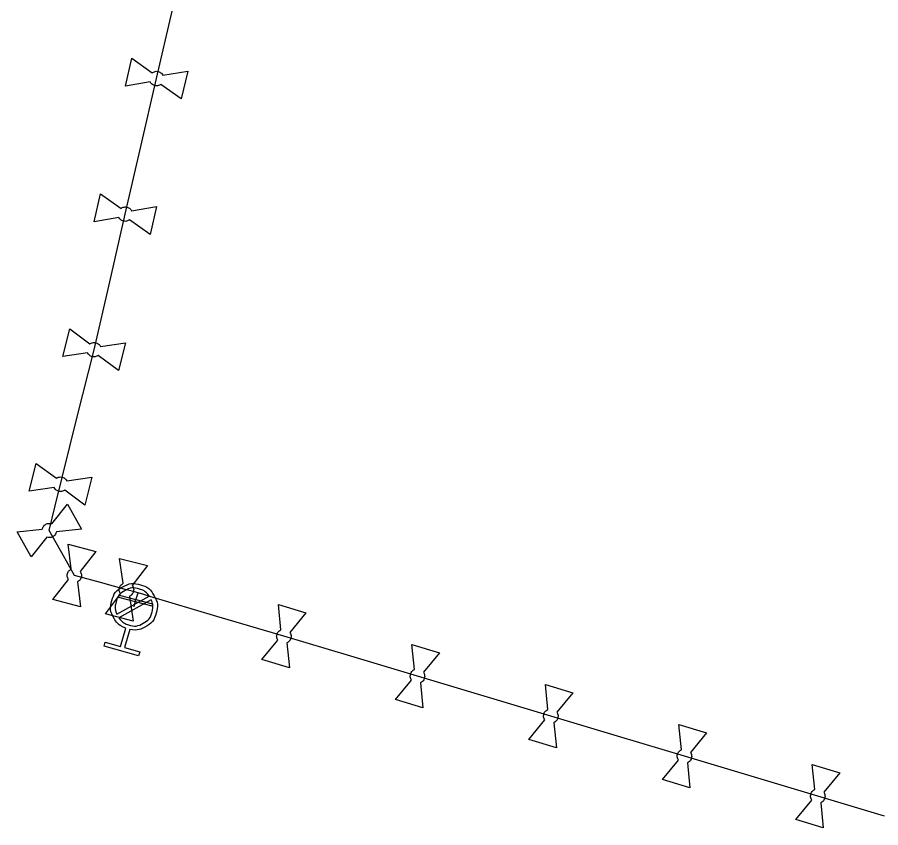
# Model space of a CAD drawing. Extents: x -643842 to -636370, y -1119190 to -1110210.
# Drawn here: x -637182.75 to -637145.13, y -1116109.03 to -1116073.7 of the extents above; entities that cross this region are included whole.
import ezdxf

# ---------------------------------------------------------------- set-up
doc = ezdxf.new("R2010")
doc.units = 0
for name, color, linetype in [('Default', 7, 'Continuous'), ('Level 16', 7, 'Continuous'), ('Level 21', 7, 'Continuous'), ('Level 23', 7, 'Continuous'), ('Level 28', 7, 'Continuous'), ('Level 33', 7, 'Continuous')]:
    doc.layers.add(name, color=color, linetype=linetype)

msp = doc.modelspace()

# ---------------------------------------------------------------- linework, layer by layer
at = {"layer": 'Default'}
for points in [[(-637176.866, -1116076.117), (-637176.824, -1116076.086), (-637176.773, -1116076.071), (-637176.69, -1116076.047), (-637176.61, -1116076.065), (-637176.53, -1116076.084), (-637176.468, -1116076.141), (-637176.428, -1116076.178), (-637176.403, -1116076.224)], [(-637176.495, -1116076.622), (-637176.537, -1116076.653), (-637176.59, -1116076.669), (-637176.67, -1116076.693), (-637176.75, -1116076.675), (-637176.83, -1116076.656), (-637176.894, -1116076.598), (-637176.933, -1116076.562), (-637176.958, -1116076.515)], [(-637178.226, -1116082.027), (-637178.184, -1116081.996), (-637178.133, -1116081.981), (-637178.05, -1116081.957), (-637177.97, -1116081.975), (-637177.89, -1116081.994), (-637177.828, -1116082.051), (-637177.788, -1116082.088), (-637177.763, -1116082.134)], [(-637177.855, -1116082.532), (-637177.897, -1116082.563), (-637177.95, -1116082.579), (-637178.03, -1116082.603), (-637178.11, -1116082.585), (-637178.19, -1116082.566), (-637178.254, -1116082.508), (-637178.293, -1116082.472), (-637178.318, -1116082.425)], [(-637179.581, -1116087.933), (-637179.538, -1116087.904), (-637179.487, -1116087.889), (-637179.403, -1116087.867), (-637179.324, -1116087.887), (-637179.245, -1116087.907), (-637179.184, -1116087.965), (-637179.144, -1116088.003), (-637179.121, -1116088.05)], [(-637179.22, -1116088.445), (-637179.263, -1116088.476), (-637179.316, -1116088.491), (-637179.397, -1116088.513), (-637179.476, -1116088.493), (-637179.555, -1116088.473), (-637179.618, -1116088.413), (-637179.657, -1116088.377), (-637179.68, -1116088.33)], [(-637181.042, -1116093.796), (-637181, -1116093.766), (-637180.948, -1116093.751), (-637180.865, -1116093.729), (-637180.786, -1116093.749), (-637180.706, -1116093.769), (-637180.645, -1116093.826), (-637180.605, -1116093.864), (-637180.582, -1116093.911)], [(-637180.68, -1116094.307), (-637180.723, -1116094.338), (-637180.775, -1116094.353), (-637180.856, -1116094.375), (-637180.936, -1116094.356), (-637181.015, -1116094.336), (-637181.078, -1116094.276), (-637181.117, -1116094.24), (-637181.141, -1116094.193)], [(-637181.658, -1116096.006), (-637181.647, -1116095.956), (-637181.619, -1116095.91), (-637181.573, -1116095.837), (-637181.502, -1116095.797), (-637181.43, -1116095.757), (-637181.346, -1116095.758), (-637181.292, -1116095.758), (-637181.242, -1116095.777)], [(-637181.044, -1116096.133), (-637181.054, -1116096.185), (-637181.083, -1116096.231), (-637181.127, -1116096.303), (-637181.198, -1116096.343), (-637181.27, -1116096.383), (-637181.357, -1116096.382), (-637181.41, -1116096.382), (-637181.459, -1116096.364)], [(-637180.521, -1116098.206), (-637180.549, -1116098.162), (-637180.563, -1116098.111), (-637180.583, -1116098.027), (-637180.561, -1116097.948), (-637180.54, -1116097.869), (-637180.481, -1116097.809), (-637180.442, -1116097.77), (-637180.394, -1116097.748)], [(-637180.001, -1116097.855), (-637179.971, -1116097.899), (-637179.958, -1116097.952), (-637179.937, -1116098.033), (-637179.959, -1116098.112), (-637179.98, -1116098.191), (-637180.041, -1116098.253), (-637180.078, -1116098.291), (-637180.126, -1116098.313)], [(-637178.023, -1116100.332), (-637178.36, -1116100.205), (-637178.536, -1116099.884), (-637178.735, -1116099.522), (-637178.621, -1116099.122), (-637178.507, -1116098.724), (-637178.144, -1116098.525), (-637177.782, -1116098.325), (-637177.382, -1116098.439), (-637176.986, -1116098.553), (-637176.785, -1116098.914), (-637176.584, -1116099.276), (-637176.698, -1116099.674), (-637176.813, -1116100.074), (-637177.173, -1116100.275), (-637177.493, -1116100.456), (-637177.846, -1116100.383)], [(-637176.996, -1116098.928), (-637177.157, -1116098.701), (-637177.435, -1116098.621), (-637177.758, -1116098.529), (-637178.052, -1116098.691), (-637178.347, -1116098.854), (-637178.44, -1116099.178), (-637178.519, -1116099.456), (-637178.412, -1116099.713)], [(-637178.248, -1116098.83), (-637178.277, -1116098.787), (-637178.291, -1116098.736), (-637178.313, -1116098.652), (-637178.293, -1116098.573), (-637178.273, -1116098.494), (-637178.214, -1116098.433), (-637178.177, -1116098.393), (-637178.129, -1116098.37)], [(-637177.734, -1116098.471), (-637177.703, -1116098.514), (-637177.689, -1116098.567), (-637177.667, -1116098.648), (-637177.687, -1116098.727), (-637177.707, -1116098.806), (-637177.767, -1116098.869), (-637177.804, -1116098.908), (-637177.851, -1116098.931)], [(-637178.324, -1116099.872), (-637178.164, -1116100.103), (-637177.883, -1116100.183), (-637177.558, -1116100.277), (-637177.264, -1116100.114), (-637176.971, -1116099.951), (-637176.878, -1116099.626), (-637176.797, -1116099.345), (-637176.908, -1116099.087)], [(-637171.395, -1116100.849), (-637171.422, -1116100.805), (-637171.435, -1116100.753), (-637171.453, -1116100.669), (-637171.429, -1116100.59), (-637171.406, -1116100.512), (-637171.345, -1116100.454), (-637171.306, -1116100.416), (-637171.257, -1116100.395)], [(-637170.867, -1116100.511), (-637170.838, -1116100.556), (-637170.826, -1116100.609), (-637170.807, -1116100.691), (-637170.831, -1116100.77), (-637170.854, -1116100.848), (-637170.917, -1116100.908), (-637170.954, -1116100.945), (-637171.003, -1116100.966)], [(-637165.575, -1116102.589), (-637165.602, -1116102.545), (-637165.615, -1116102.493), (-637165.633, -1116102.409), (-637165.609, -1116102.33), (-637165.586, -1116102.252), (-637165.525, -1116102.194), (-637165.486, -1116102.156), (-637165.437, -1116102.135)], [(-637165.047, -1116102.252), (-637165.018, -1116102.296), (-637165.006, -1116102.349), (-637164.987, -1116102.431), (-637165.011, -1116102.51), (-637165.034, -1116102.588), (-637165.097, -1116102.648), (-637165.135, -1116102.685), (-637165.183, -1116102.707)], [(-637159.765, -1116104.329), (-637159.793, -1116104.285), (-637159.805, -1116104.233), (-637159.823, -1116104.148), (-637159.799, -1116104.07), (-637159.776, -1116103.992), (-637159.715, -1116103.934), (-637159.675, -1116103.896), (-637159.627, -1116103.875)], [(-637159.237, -1116103.992), (-637159.208, -1116104.036), (-637159.196, -1116104.09), (-637159.177, -1116104.172), (-637159.201, -1116104.25), (-637159.224, -1116104.328), (-637159.287, -1116104.388), (-637159.325, -1116104.426), (-637159.373, -1116104.447)], [(-637153.945, -1116106.079), (-637153.972, -1116106.035), (-637153.985, -1116105.983), (-637154.003, -1116105.899), (-637153.979, -1116105.82), (-637153.956, -1116105.742), (-637153.895, -1116105.684), (-637153.856, -1116105.646), (-637153.807, -1116105.625)], [(-637153.417, -1116105.742), (-637153.388, -1116105.786), (-637153.376, -1116105.839), (-637153.357, -1116105.921), (-637153.381, -1116106), (-637153.404, -1116106.078), (-637153.467, -1116106.138), (-637153.505, -1116106.175), (-637153.553, -1116106.197)], [(-637148.135, -1116107.819), (-637148.162, -1116107.775), (-637148.175, -1116107.723), (-637148.193, -1116107.639), (-637148.169, -1116107.56), (-637148.146, -1116107.482), (-637148.085, -1116107.424), (-637148.046, -1116107.386), (-637147.997, -1116107.365)], [(-637147.607, -1116107.482), (-637147.578, -1116107.526), (-637147.566, -1116107.579), (-637147.547, -1116107.661), (-637147.571, -1116107.74), (-637147.594, -1116107.818), (-637147.657, -1116107.878), (-637147.695, -1116107.915), (-637147.743, -1116107.937)]]:
    msp.add_open_spline(points, degree=3, dxfattribs=at)
at = {"layer": 'Level 16'}
msp.add_lwpolyline([(-637178.304, -1116098.896), (-637176.852, -1116099.273), (-637176.876, -1116099.364), (-637178.328, -1116098.987), (-637178.304, -1116098.896)], dxfattribs=at)
at = {"layer": 'Level 21'}
msp.add_lwpolyline([(-637144.965, -1116108.52), (-637147.87, -1116107.65), (-637150.775, -1116106.78), (-637153.68, -1116105.91), (-637156.59, -1116105.035), (-637159.5, -1116104.16), (-637162.405, -1116103.29), (-637165.31, -1116102.42), (-637168.22, -1116101.55), (-637171.13, -1116100.68), (-637174.05, -1116099.815), (-637176.97, -1116098.95), (-637177.225, -1116098.865), (-637177.48, -1116098.78), (-637177.735, -1116098.715), (-637177.99, -1116098.65), (-637179.125, -1116098.34), (-637180.26, -1116098.03), (-637180.805, -1116097.05), (-637181.35, -1116096.07), (-637181.11, -1116095.06), (-637180.135, -1116091.12), (-637179.4, -1116088.19), (-637178.72, -1116085.235), (-637178.04, -1116082.28), (-637177.36, -1116079.325), (-637176.68, -1116076.37), (-637176.005, -1116073.43)], dxfattribs=at)
at = {"layer": 'Level 23'}
msp.add_lwpolyline([(-637177.66, -1116099.4), (-637177.59, -1116099.13), (-637177.48, -1116098.78)], dxfattribs=at)
at = {"layer": 'Level 28'}
for points in [[(-637178.038, -1116076.699), (-637177.758, -1116075.481), (-637176.866, -1116076.117)], [(-637176.403, -1116076.224), (-637175.322, -1116076.041), (-637175.602, -1116077.259), (-637176.495, -1116076.622)], [(-637176.958, -1116076.515), (-637178.038, -1116076.699)], [(-637179.398, -1116082.609), (-637179.118, -1116081.391), (-637178.226, -1116082.027)], [(-637177.763, -1116082.134), (-637176.682, -1116081.951), (-637176.962, -1116083.169), (-637177.855, -1116082.532)], [(-637178.318, -1116082.425), (-637179.398, -1116082.609)], [(-637180.765, -1116088.492), (-637180.46, -1116087.28), (-637179.581, -1116087.933)], [(-637179.121, -1116088.05), (-637178.035, -1116087.888), (-637178.34, -1116089.1), (-637179.22, -1116088.445)], [(-637179.68, -1116088.33), (-637180.765, -1116088.492)], [(-637182.224, -1116094.359), (-637181.924, -1116093.145), (-637181.042, -1116093.796)], [(-637180.582, -1116093.911), (-637179.497, -1116093.746), (-637179.797, -1116094.959), (-637180.68, -1116094.307)], [(-637181.141, -1116094.193), (-637182.224, -1116094.359)], [(-637181.242, -1116095.777), (-637180.561, -1116094.916), (-637179.954, -1116096.009), (-637181.044, -1116096.133)], [(-637182.139, -1116097.224), (-637182.746, -1116096.131), (-637181.658, -1116096.006)], [(-637181.459, -1116096.364), (-637182.139, -1116097.224)], [(-637180.394, -1116097.748), (-637180.534, -1116096.659), (-637179.328, -1116096.989), (-637180.001, -1116097.855)], [(-637178.129, -1116098.37), (-637178.287, -1116097.284), (-637177.076, -1116097.593), (-637177.734, -1116098.471)], [(-637179.986, -1116099.401), (-637181.192, -1116099.071), (-637180.521, -1116098.206)], [(-637180.126, -1116098.313), (-637179.986, -1116099.401)], [(-637177.693, -1116100.016), (-637178.904, -1116099.707), (-637178.248, -1116098.83)], [(-637177.851, -1116098.931), (-637177.693, -1116100.016)], [(-637171.257, -1116100.395), (-637171.371, -1116099.303), (-637170.173, -1116099.661), (-637170.867, -1116100.511)], [(-637170.889, -1116102.057), (-637172.087, -1116101.699), (-637171.395, -1116100.849)], [(-637171.003, -1116100.966), (-637170.889, -1116102.057)], [(-637165.437, -1116102.135), (-637165.55, -1116101.043), (-637164.353, -1116101.402), (-637165.047, -1116102.252)], [(-637165.07, -1116103.797), (-637166.267, -1116103.438), (-637165.575, -1116102.589)], [(-637165.183, -1116102.707), (-637165.07, -1116103.797)], [(-637159.627, -1116103.875), (-637159.739, -1116102.783), (-637158.542, -1116103.143), (-637159.237, -1116103.992)], [(-637159.261, -1116105.537), (-637160.458, -1116105.177), (-637159.765, -1116104.329)], [(-637159.373, -1116104.447), (-637159.261, -1116105.537)], [(-637153.807, -1116105.625), (-637153.92, -1116104.533), (-637152.723, -1116104.892), (-637153.417, -1116105.742)], [(-637153.44, -1116107.287), (-637154.637, -1116106.928), (-637153.945, -1116106.079)], [(-637153.553, -1116106.197), (-637153.44, -1116107.287)], [(-637147.997, -1116107.365), (-637148.11, -1116106.273), (-637146.913, -1116106.632), (-637147.607, -1116107.482)], [(-637147.63, -1116109.027), (-637148.827, -1116108.668), (-637148.135, -1116107.819)], [(-637147.743, -1116107.937), (-637147.63, -1116109.027)]]:
    msp.add_lwpolyline(points, dxfattribs=at)
at = {"layer": 'Level 33'}
for points in [[(-637178.412, -1116099.713), (-637176.996, -1116098.928)], [(-637176.908, -1116099.087), (-637178.324, -1116099.872)], [(-637177.846, -1116100.383), (-637178.072, -1116101.171), (-637177.41, -1116101.361), (-637177.46, -1116101.538), (-637178.962, -1116101.107), (-637178.912, -1116100.931), (-637178.249, -1116101.121), (-637178.023, -1116100.332)]]:
    msp.add_lwpolyline(points, dxfattribs=at)

doc.saveas('drawing.dxf')
